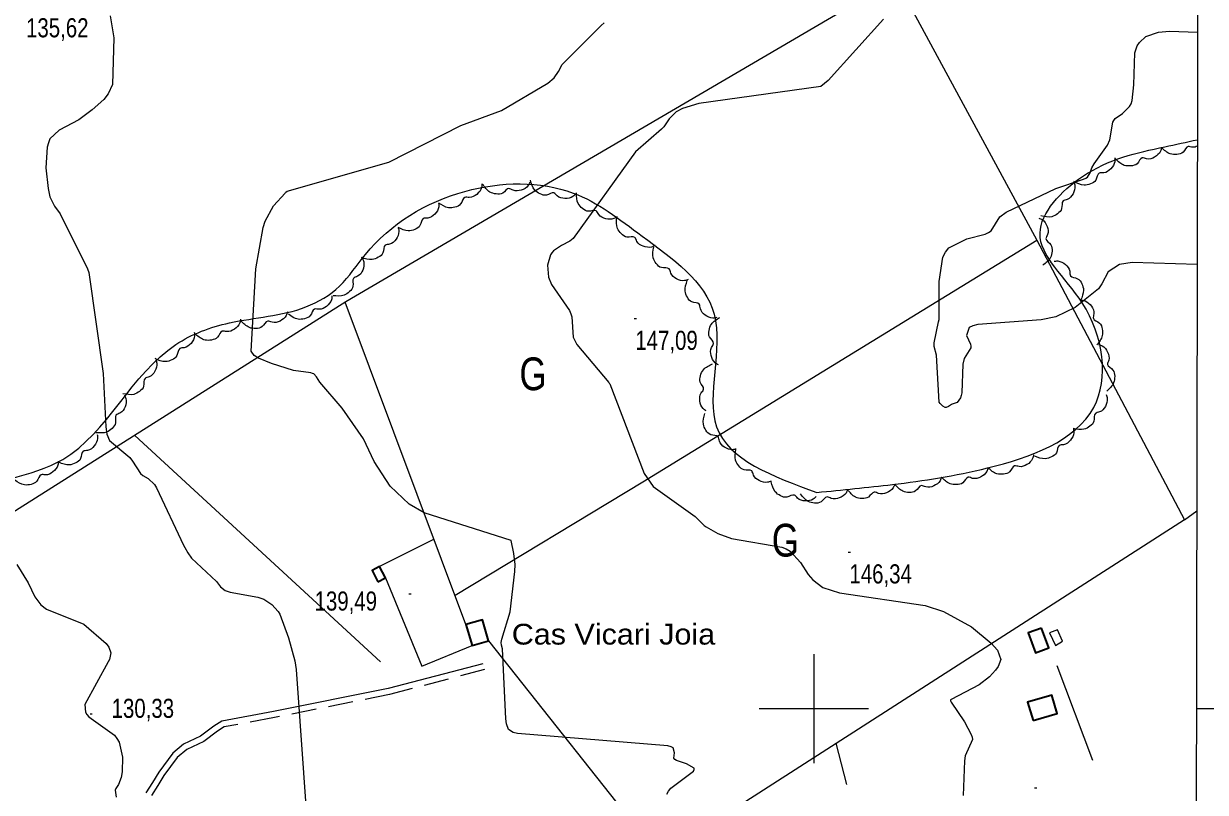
# Model space of a CAD drawing. Extents: x 483843 to 488449, y 4381269 to 4384483.
# Drawn here: x 487138 to 487679, y 4382462 to 4382814 of the extents above; entities that cross this region are included whole.
import ezdxf
from ezdxf.enums import TextEntityAlignment as Align

# ---------------------------------------------------------------- set-up
doc = ezdxf.new("R2010")
doc.units = 0
doc.header["$LTSCALE"] = 3.8
doc.linetypes.add('MEDIUM_DASHED', pattern=[4.5, 3, -1.5])
for name, color, linetype, lineweight in [('1', 7, 'Continuous', 13), ('21', 7, 'Continuous', 25), ('27', 7, 'Continuous', 25), ('38', 7, 'Continuous', 25), ('47', 7, 'Continuous', 35), ('51', 7, 'Continuous', 13), ('7', 7, 'Continuous', 13), ('8', 7, 'Continuous', 25), ('9', 7, 'Continuous', 13)]:
    doc.layers.add(name, color=color, linetype=linetype, lineweight=lineweight)
doc.layers.add('31', color=7, linetype='Continuous')
doc.layers.add('5', color=7, linetype='Continuous')

msp = doc.modelspace()

# ---------------------------------------------------------------- linework, layer by layer
at = {"layer": '1'}
for p, q in [((487500, 4382525), (487500, 4382475)), ((487475, 4382500), (487525, 4382500)), ((487675.25, 4382500), (487745.42, 4382500))]:
    msp.add_line(p, q, dxfattribs=at)
msp.add_lwpolyline([(484100.5, 4384135.8), (487678, 4384129), (487674.1, 4381816.7), (484095.6, 4381823.6)], close=True, dxfattribs=at)
at = {"layer": '21'}
msp.add_lwpolyline([(487607.94, 4382534.67), (487610.61, 4382528.88), (487613.87, 4382530.82), (487611.59, 4382536.1)], close=True, dxfattribs=at)
at = {"layer": '27'}
for points in [[(486286.37, 4382818.73), (486339.99, 4382829.8), (486391.37, 4382851.5), (486440.09, 4382863.84), (486483.65, 4382864.6), (486530.94, 4382876.91), (486556.13, 4382891.91), (486581.09, 4382903.76), (486654.31, 4382924.49), (486662.47, 4382925.04), (486711.17, 4382931.08), (486727.4, 4382937.04), (486766.91, 4382937.87), (486808.31, 4382909.18), (486821.81, 4382880.51), (486820.67, 4382841.64), (486812.49, 4382812.89), (486799.42, 4382770.69), (486791.78, 4382745.03), (486785, 4382714.29), (486784.58, 4382691.25), (486792.33, 4382675.66), (486812.73, 4382668.89), (486834.8, 4382649.92), (486842.09, 4382627.43), (486847.24, 4382607.13), (486841.07, 4382582.93), (486840.3, 4382544.36), (486820.33, 4382480.87), (486817.63, 4382459.06), (486815.97, 4382420.47), (486812.52, 4382387.85), (486799.99, 4382362.84), (486771.04, 4382337.85), (486733.51, 4382314.2), (486712.72, 4382296.59), (486687.38, 4382263.88), (486690.96, 4382229.15), (486713.22, 4382200.82), (486764.33, 4382192.43), (486778.5, 4382149.68), (486779.01, 4382117.89), (486787.15, 4382072.98), (486813.93, 4382065.66), (486857.54, 4382071.08), (486866.35, 4382080.34), (486893.23, 4382096.95), (486915.85, 4382116.25), (486928.06, 4382127.9), (486936.43, 4382157.7), (486928.1, 4382176.05), (486914.22, 4382205.24), (486902.98, 4382218.81), (486885.61, 4382249.79), (486879.29, 4382279.36), (486884.99, 4382315.26), (486888.52, 4382343.76), (486907.35, 4382375.88), (486922.54, 4382388.35), (486945.58, 4382366.33), (486954.28, 4382323.31), (486963.51, 4382283.6), (486982.52, 4382253.24), (487009.26, 4382225.98), (487037.6, 4382230.32), (487058.96, 4382252.37), (487069.68, 4382284.84), (487065.95, 4382338.17), (487054.24, 4382363.72), (487038.01, 4382386.56), (487027.59, 4382400.37), (487012.06, 4382422.24), (486991.9, 4382450.1), (486977.88, 4382471.56), (486976.21, 4382486.9), (486980.43, 4382521.64), (487024.88, 4382562.69), (487055.81, 4382565.06), (487106.74, 4382596.8), (487155.96, 4382614.11), (487207.74, 4382666.72), (487232.21, 4382676.6), (487267.31, 4382683.94), (487282.71, 4382693.48), (487294.56, 4382707.98), (487340.16, 4382736.84), (487389.67, 4382736.07), (487421.36, 4382716.33), (487454.29, 4382680.57), (487455.44, 4382629.06), (487501.37, 4382598.97)], [(487501.37, 4382598.97), (487535.94, 4382602.62), (487579.59, 4382610.21), (487628.21, 4382637.92), (487622.94, 4382685.74), (487603.59, 4382717.74), (487623.08, 4382743.65), (487660.74, 4382757.26), (487675.69, 4382760.48)], [(487659.24, 4382756.89), (487658.74, 4382755.19), (487656.05, 4382752.52), (487652.44, 4382751.73), (487650.42, 4382752.13), (487648.03, 4382749.5), (487645.22, 4382748.49), (487642.2, 4382748.75), (487638.18, 4382751.65)], [(487675.69, 4382757.53), (487673.5, 4382757.04), (487671.48, 4382757.42), (487669.1, 4382754.78), (487666.29, 4382753.76), (487663.28, 4382754.01), (487659.24, 4382756.89)], [(487637.86, 4382752.2), (487637.85, 4382750.43), (487636, 4382747.11), (487632.75, 4382745.36), (487630.7, 4382745.18), (487629.13, 4382742), (487626.71, 4382740.25), (487623.74, 4382739.66), (487619.07, 4382741.34)], [(487347.95, 4382740.3), (487347.74, 4382738.53), (487345.55, 4382735.44), (487342.14, 4382734.04), (487340.08, 4382734.08), (487338.18, 4382731.08), (487335.58, 4382729.6), (487332.57, 4382729.33), (487328.11, 4382731.5)], [(487369.92, 4382741.04), (487369.08, 4382739.47), (487365.9, 4382737.4), (487362.21, 4382737.36), (487360.32, 4382738.15), (487357.44, 4382736.06), (487354.49, 4382735.64), (487351.59, 4382736.5), (487348.23, 4382740.15)], [(487390.94, 4382735.68), (487389.63, 4382734.48), (487385.95, 4382733.58), (487382.45, 4382734.76), (487380.92, 4382736.13), (487377.52, 4382735.11), (487374.59, 4382735.68), (487372.14, 4382737.45), (487370.18, 4382742.01)], [(487619.11, 4382741.15), (487619.58, 4382739.44), (487618.71, 4382735.75), (487616.06, 4382733.17), (487614.14, 4382732.44), (487613.5, 4382728.95), (487611.65, 4382726.6), (487608.95, 4382725.23), (487604.01, 4382725.57)], [(487409.95, 4382725.22), (487408.41, 4382724.35), (487404.62, 4382724.3), (487401.48, 4382726.25), (487400.3, 4382727.93), (487396.76, 4382727.71), (487394.04, 4382728.94), (487392.05, 4382731.23), (487391.18, 4382736.11)], [(487328.1, 4382731.52), (487328.12, 4382729.75), (487326.33, 4382726.4), (487323.11, 4382724.59), (487321.07, 4382724.38), (487319.55, 4382721.16), (487317.16, 4382719.37), (487314.2, 4382718.74), (487309.51, 4382720.33)], [(487427.24, 4382712.05), (487425.61, 4382711.34), (487421.83, 4382711.69), (487418.91, 4382713.95), (487417.92, 4382715.75), (487414.37, 4382715.9), (487411.79, 4382717.41), (487410.06, 4382719.89), (487409.7, 4382724.83)], [(487602.99, 4382724.63), (487604.59, 4382723.87), (487606.81, 4382720.79), (487607.02, 4382717.11), (487606.31, 4382715.18), (487608.53, 4382712.4), (487609.09, 4382709.47), (487608.36, 4382706.53), (487604.87, 4382703.01)], [(487309.61, 4382720.19), (487309.87, 4382718.43), (487308.56, 4382714.87), (487305.63, 4382712.63), (487303.63, 4382712.14), (487302.58, 4382708.74), (487300.46, 4382706.64), (487297.62, 4382705.6), (487292.75, 4382706.52)], [(487442.45, 4382696.47), (487440.75, 4382695.97), (487437.05, 4382696.8), (487434.44, 4382699.41), (487433.68, 4382701.31), (487430.17, 4382701.91), (487427.8, 4382703.73), (487426.39, 4382706.4), (487426.66, 4382711.35)], [(487293.1, 4382706.19), (487293.76, 4382704.54), (487293.29, 4382700.78), (487290.94, 4382697.93), (487289.11, 4382697), (487288.85, 4382693.45), (487287.27, 4382690.92), (487284.74, 4382689.26), (487279.78, 4382689.06)], [(487610, 4382704.84), (487611.77, 4382704.95), (487615.21, 4382703.34), (487617.19, 4382700.22), (487617.51, 4382698.19), (487620.8, 4382696.85), (487622.72, 4382694.56), (487623.51, 4382691.64), (487622.17, 4382686.87)], [(487455.49, 4382679.06), (487453.73, 4382678.81), (487450.19, 4382680.16), (487447.98, 4382683.12), (487447.5, 4382685.12), (487444.12, 4382686.21), (487442.04, 4382688.35), (487441.03, 4382691.2), (487442.01, 4382696.06)], [(487279.23, 4382689), (487279, 4382687.24), (487276.76, 4382684.18), (487273.32, 4382682.84), (487271.27, 4382682.92), (487269.31, 4382679.94), (487266.7, 4382678.51), (487263.68, 4382678.29), (487259.25, 4382680.53)], [(487622.49, 4382687.03), (487624.23, 4382686.68), (487627.13, 4382684.24), (487628.24, 4382680.72), (487628.03, 4382678.67), (487630.86, 4382676.52), (487632.12, 4382673.82), (487632.13, 4382670.79), (487629.6, 4382666.53)], [(487237.34, 4382678.37), (487236.99, 4382676.63), (487234.54, 4382673.73), (487231.02, 4382672.63), (487228.98, 4382672.85), (487226.82, 4382670.02), (487224.11, 4382668.77), (487221.09, 4382668.76), (487216.83, 4382671.3)], [(487258.87, 4382681.63), (487258.27, 4382679.96), (487255.43, 4382677.45), (487251.78, 4382676.87), (487249.79, 4382677.38), (487247.25, 4382674.9), (487244.38, 4382674.05), (487241.39, 4382674.49), (487237.54, 4382677.62)], [(487456.23, 4382657.39), (487454.73, 4382658.34), (487452.89, 4382661.66), (487453.11, 4382665.34), (487454.04, 4382667.17), (487452.16, 4382670.19), (487451.95, 4382673.17), (487453.02, 4382676), (487456.9, 4382679.08)], [(487216.14, 4382672.42), (487216.26, 4382670.65), (487214.65, 4382667.21), (487211.53, 4382665.23), (487209.51, 4382664.91), (487208.16, 4382661.62), (487205.87, 4382659.7), (487202.95, 4382658.91), (487198.18, 4382660.25)], [(487630.42, 4382666.74), (487632.08, 4382666.12), (487634.55, 4382663.24), (487635.07, 4382659.58), (487634.53, 4382657.6), (487636.98, 4382655.02), (487637.79, 4382652.15), (487637.31, 4382649.16), (487634.13, 4382645.36)], [(487198.5, 4382659.86), (487198.99, 4382658.15), (487198.13, 4382654.46), (487195.5, 4382651.87), (487193.59, 4382651.13), (487192.96, 4382647.63), (487191.12, 4382645.27), (487188.44, 4382643.89), (487183.49, 4382644.2)], [(487450.66, 4382636.29), (487449.27, 4382637.39), (487447.78, 4382640.87), (487448.38, 4382644.52), (487449.49, 4382646.25), (487447.93, 4382649.44), (487448.02, 4382652.42), (487449.38, 4382655.13), (487453.56, 4382657.8)], [(487184.17, 4382643.61), (487184.84, 4382641.97), (487184.42, 4382638.2), (487182.1, 4382635.33), (487180.28, 4382634.37), (487180.06, 4382630.83), (487178.5, 4382628.28), (487175.99, 4382626.6), (487171.03, 4382626.34)], [(487633.92, 4382643.79), (487634.39, 4382642.08), (487633.51, 4382638.39), (487630.86, 4382635.82), (487628.94, 4382635.1), (487628.29, 4382631.6), (487626.43, 4382629.26), (487623.73, 4382627.9), (487618.78, 4382628.24)], [(487464.44, 4382618.86), (487462.7, 4382618.52), (487459.09, 4382619.68), (487456.73, 4382622.52), (487456.15, 4382624.49), (487452.71, 4382625.41), (487450.53, 4382627.44), (487449.37, 4382630.23), (487450.09, 4382635.14)], [(487171.68, 4382625.51), (487171.85, 4382623.75), (487170.35, 4382620.26), (487167.3, 4382618.18), (487165.28, 4382617.8), (487164.05, 4382614.46), (487161.82, 4382612.48), (487158.93, 4382611.59), (487154.11, 4382612.78)], [(487618.92, 4382628.09), (487619.06, 4382626.32), (487617.5, 4382622.86), (487614.41, 4382620.83), (487612.39, 4382620.48), (487611.1, 4382617.17), (487608.84, 4382615.22), (487605.93, 4382614.38), (487601.14, 4382615.65)], [(487480.41, 4382604.18), (487478.72, 4382603.64), (487475, 4382604.38), (487472.33, 4382606.93), (487471.52, 4382608.82), (487468.01, 4382609.34), (487465.6, 4382611.1), (487464.13, 4382613.74), (487464.28, 4382618.7)], [(487600.63, 4382616.2), (487600.19, 4382614.48), (487597.58, 4382611.72), (487594, 4382610.82), (487591.97, 4382611.15), (487589.67, 4382608.44), (487586.89, 4382607.34), (487583.87, 4382607.5), (487579.76, 4382610.27)], [(487153.87, 4382613.21), (487153.65, 4382611.45), (487151.42, 4382608.38), (487147.99, 4382607.02), (487145.94, 4382607.08), (487144, 4382604.1), (487141.39, 4382602.65), (487138.37, 4382602.42), (487133.94, 4382604.63)], [(487579.76, 4382610.24), (487579.18, 4382608.57), (487576.36, 4382606.03), (487572.72, 4382605.42), (487570.72, 4382605.92), (487568.2, 4382603.41), (487565.35, 4382602.54), (487562.35, 4382602.94), (487558.48, 4382606.04)], [(487501.06, 4382597.1), (487499.73, 4382595.93), (487496.03, 4382595.1), (487492.56, 4382596.35), (487491.06, 4382597.76), (487487.63, 4382596.81), (487484.72, 4382597.45), (487482.3, 4382599.27), (487480.44, 4382603.86)], [(487537.03, 4382602.75), (487536.31, 4382601.12), (487533.3, 4382598.82), (487529.62, 4382598.5), (487527.67, 4382599.15), (487524.96, 4382596.85), (487522.04, 4382596.21), (487519.09, 4382596.85), (487515.47, 4382600.25)], [(487558.48, 4382606), (487557.82, 4382604.35), (487554.88, 4382601.95), (487551.22, 4382601.51), (487549.25, 4382602.1), (487546.61, 4382599.71), (487543.72, 4382598.97), (487540.75, 4382599.52), (487537.02, 4382602.79)], [(487515.47, 4382600.31), (487514.71, 4382598.7), (487511.65, 4382596.46), (487507.97, 4382596.22), (487506.03, 4382596.91), (487503.27, 4382594.67), (487500.34, 4382594.09), (487497.4, 4382594.8), (487493.86, 4382598.27)]]:
    msp.add_spline(points, degree=3, dxfattribs=at)
at = {"layer": '38'}
msp.add_lwpolyline([(487348.35, 4382520.55), (487304.94, 4382509.14), (487252.43, 4382498.67), (487228.74, 4382494.27), (487225.12, 4382491.95), (487219.06, 4382487.32), (487211.19, 4382483.71), (487206.32, 4382479.55), (487199.9, 4382470.94), (487197.08, 4382466.23), (487193.95, 4382461.44)], dxfattribs=at)
at = {"layer": '38', "linetype": 'MEDIUM_DASHED'}
msp.add_lwpolyline([(487349.06, 4382517.84), (487305.57, 4382506.41), (487252.96, 4382495.92), (487229.79, 4382491.61), (487226.73, 4382489.65), (487220.51, 4382484.9), (487212.71, 4382481.32), (487208.38, 4382477.62), (487202.23, 4382469.38), (487199.46, 4382464.74), (487196.51, 4382460.23)], dxfattribs=at)
at = {"layer": '47'}
for points in [[(487300.31, 4382558.1), (487303.7, 4382559.82), (487301.07, 4382565.01), (487297.68, 4382563.29)], [(487343.45, 4382528.85), (487350.98, 4382531.06), (487348.15, 4382540.72), (487340.62, 4382538.51)], [(487604.29, 4382536.84), (487598.19, 4382534.63), (487601.45, 4382525.61), (487607.55, 4382527.82)], [(487600.38, 4382494.54), (487611.46, 4382497.8), (487608.99, 4382506.19), (487597.91, 4382502.93)]]:
    msp.add_lwpolyline(points, close=True, dxfattribs=at)
at = {"layer": '51'}
for p, q in [((487340.62, 4382538.51), (487285.34, 4382686.09)), ((487188.86, 4382625.12), (487301.53, 4382521.44)), ((487669.71, 4382586.44), (487675.41, 4382590.54)), ((487325.99, 4382577.59), (487300.13, 4382564.54)), ((487611.25, 4382519.74), (487627.61, 4382476.43)), ((487515.11, 4382465.23), (487510.25, 4382484.11))]:
    msp.add_line(p, q, dxfattribs=at)
for points in [[(487537.56, 4382833.81), (487285.63, 4382686.27), (486981.61, 4382494.14), (487135.5, 4382250.96)], [(487537.56, 4382833.81), (487602.08, 4382714.56), (487669.71, 4382586.44), (487435.47, 4382436.11), (487444.74, 4382412.08), (487333, 4382339.77), (487364.19, 4382236.17), (487545.79, 4382353.89)], [(487602.19, 4382714.36), (487421.69, 4382603.68), (487335.68, 4382551.72)], [(487303.7, 4382559.82), (487320.4, 4382519.36), (487343.45, 4382528.85)], [(487350.98, 4382531.06), (487428.4, 4382433.34), (487324.94, 4382366.38), (487148.84, 4382251.47)]]:
    msp.add_lwpolyline(points, dxfattribs=at)
at = {"layer": '7'}
for p, q in [((487417.68, 4382678.61), (487418.68, 4382678.61)), ((487515.76, 4382571.68), (487516.76, 4382571.68)), ((487314.48, 4382552.48), (487315.48, 4382552.48)), ((487168.39, 4382497.6), (487169.39, 4382497.6)), ((487601.12, 4382463.66), (487602.12, 4382463.66))]:
    msp.add_line(p, q, dxfattribs=at)
at = {"layer": '8'}
msp.add_lwpolyline([(487675.6, 4382703.42), (487645.73, 4382704.29), (487639.97, 4382703.29), (487634.73, 4382699.94), (487631.92, 4382694.45), (487630.32, 4382692.28), (487619.74, 4382683.61), (487610.87, 4382679.44), (487604.14, 4382677.98), (487575.15, 4382675.85), (487572.81, 4382675.27), (487571.07, 4382674.55), (487569.91, 4382670.87), (487571.75, 4382666.91), (487571.9, 4382666.02), (487571.91, 4382665.22), (487568.88, 4382660.29), (487568.3, 4382657.68), (487567.73, 4382644.59), (487567.51, 4382643.31), (487567.22, 4382642.24), (487565.64, 4382640.21), (487563.38, 4382639.37), (487562.97, 4382639.17), (487561.71, 4382638.38), (487560.65, 4382637.9), (487560.37, 4382637.89), (487560.08, 4382637.93), (487559.08, 4382638.53), (487557.86, 4382639.77), (487557.42, 4382640.34), (487556.19, 4382661.9), (487555.02, 4382665.87), (487555.08, 4382667.47), (487557.01, 4382677.03), (487557.39, 4382678.13), (487557.32, 4382695.5), (487559.11, 4382706.68), (487560.34, 4382708.97), (487561.89, 4382710.93), (487570.12, 4382715.11), (487578.4, 4382717.28), (487579.98, 4382717.96), (487581.24, 4382718.69), (487585.2, 4382725.12), (487588.08, 4382727.36), (487610.9, 4382738.1), (487623.54, 4382742.37), (487624.55, 4382742.89), (487625.35, 4382743.4), (487626.61, 4382745.27), (487627.33, 4382747.68), (487628.37, 4382749.46), (487634.48, 4382757.98), (487635.52, 4382760.41), (487636.93, 4382768.45), (487637.43, 4382769.33), (487638.05, 4382770.14), (487641.35, 4382772.48), (487644.65, 4382775.63), (487645.28, 4382776.95), (487645.77, 4382778.47), (487646.5, 4382785.58), (487647.02, 4382800.33), (487648.11, 4382803.4), (487649.22, 4382805.01), (487652.13, 4382807.75), (487657.85, 4382809.67), (487662.92, 4382810.14), (487675.77, 4382809.76)], dxfattribs=at)
at = {"layer": '9'}
for points in [[(487177.58, 4382817.16), (487179.35, 4382807.14), (487178.61, 4382785.78), (487176.69, 4382781.43), (487174.7, 4382778.9), (487169.42, 4382774.09), (487163.23, 4382769.66), (487154.32, 4382764.85), (487150.05, 4382760.83), (487149.29, 4382759.1), (487148.71, 4382757.1), (487148.15, 4382747.68), (487149.15, 4382738.19), (487150.02, 4382734.37), (487152.18, 4382730.06), (487154.76, 4382726.62), (487167.23, 4382701.29), (487167.81, 4382699.7), (487174.45, 4382653.39), (487175.6, 4382628.96), (487176.07, 4382625.72), (487177.3, 4382622.8), (487186.56, 4382614.9), (487187.92, 4382613.27), (487191.54, 4382607.72), (487192.65, 4382606.66), (487194.95, 4382605.42), (487197.89, 4382602.57), (487198.86, 4382601.06), (487211.18, 4382574.76), (487211.86, 4382573.77), (487213.16, 4382571.27), (487214.88, 4382568.87), (487226.4, 4382558.19), (487228.1, 4382555.82), (487230.28, 4382554.08), (487232.59, 4382553.31), (487245.21, 4382551.06), (487248.02, 4382550.08), (487251.66, 4382547.73), (487254.65, 4382544.43), (487255.27, 4382543.27), (487259.37, 4382532.44), (487262.14, 4382521.84), (487262.79, 4382517.89), (487267.87, 4382446.97)], [(487244.38, 4382701.34), (487247.69, 4382720.31), (487248.59, 4382723.23), (487252.38, 4382730.27), (487257.79, 4382736.04), (487257.94, 4382736.32), (487258.12, 4382736.51), (487258.63, 4382736.88), (487305.24, 4382750.26), (487338.32, 4382766.92), (487356.86, 4382773.93), (487378.12, 4382786.44), (487381.06, 4382788.81), (487383.06, 4382791.72), (487384.62, 4382794.95), (487402.56, 4382812.83), (487403.96, 4382813.98)], [(487531.89, 4382815.73), (487506.5, 4382787.54), (487503.2, 4382784.9), (487447.22, 4382777.12), (487439.8, 4382774.76), (487436.87, 4382773.21), (487433.7, 4382769.99), (487431.19, 4382766.36), (487430.25, 4382765.32)], [(487430.25, 4382765.32), (487418.28, 4382754.96), (487389.73, 4382715.29), (487389.01, 4382714.62), (487388.19, 4382713.99), (487384.38, 4382712.06), (487380.67, 4382709.66), (487379.91, 4382708.73), (487379.27, 4382707.7), (487377.91, 4382703.04), (487378.47, 4382697.48), (487379.78, 4382694.24), (487388, 4382682.26), (487388.67, 4382680.79), (487389.16, 4382679.39), (487389.78, 4382670.08), (487390.49, 4382668.49), (487391.44, 4382666.78), (487406.11, 4382649.3), (487406.22, 4382649.04), (487406.31, 4382648.9), (487406.52, 4382648.67), (487422.19, 4382607.7), (487426.39, 4382601.77), (487445.57, 4382587.97), (487449.75, 4382583.83), (487450.59, 4382583.23), (487456, 4382580.12), (487462.28, 4382577.85), (487485.33, 4382573.99), (487487.35, 4382573.11), (487489.15, 4382572.06), (487493.79, 4382566.9), (487497.32, 4382561.36), (487499.56, 4382558.89), (487504.15, 4382555.51), (487511.72, 4382553.04), (487551.04, 4382547.21), (487559.31, 4382544.45), (487572.13, 4382537.37), (487581.18, 4382529.96), (487584.12, 4382526.73), (487585.69, 4382522.47), (487584.37, 4382519.28), (487583.23, 4382517.55), (487580.44, 4382514.52), (487575.66, 4382510.87), (487562.81, 4382504.15), (487562.63, 4382503.94), (487562.56, 4382503.85), (487562.52, 4382503.71), (487562.57, 4382503.52), (487562.84, 4382502.94), (487568.98, 4382493.88), (487572.12, 4382488.18), (487572.49, 4382486.93), (487572.65, 4382485.82), (487569.32, 4382478.32), (487568.95, 4382476.06), (487568.42, 4382460.24)], [(487432.61, 4382460.83), (487433.39, 4382462.2), (487434.41, 4382463.51), (487444.82, 4382471.33), (487445.18, 4382472.11), (487445.14, 4382472.8), (487441.65, 4382474.64), (487437.07, 4382476.23), (487436.36, 4382476.76), (487435.89, 4382477.34), (487436.17, 4382479.8), (487435.57, 4382482.05), (487434.55, 4382482.5), (487433.15, 4382482.88), (487364.22, 4382488.58), (487362.27, 4382489.05), (487360.16, 4382490.43), (487359.17, 4382493.06), (487358.81, 4382495.29), (487357.38, 4382527.34), (487356.85, 4382529.01), (487356.69, 4382530.33), (487357, 4382531.85), (487360.79, 4382544.24), (487363.06, 4382562.72), (487363.11, 4382566.03), (487362.61, 4382571.06), (487361.33, 4382576.96), (487321.51, 4382589.67), (487314.64, 4382593.59), (487305.94, 4382601.84), (487298.63, 4382613.09), (487293.69, 4382623.55), (487283.89, 4382637.63), (487273.66, 4382649.51), (487272.18, 4382651.87), (487270.87, 4382653.24), (487270.27, 4382653.51), (487269.58, 4382653.74), (487261.58, 4382654.88), (487251.56, 4382657.95), (487245.55, 4382660.5), (487243.51, 4382661.73), (487242.19, 4382663.63), (487244.38, 4382701.34)], [(487134.83, 4382566), (487140, 4382557.55), (487143.03, 4382551.2), (487145.78, 4382547.45), (487148.38, 4382545.57), (487165.56, 4382538.61), (487175.73, 4382529.85), (487177.02, 4382528.16), (487177.97, 4382525.61), (487177.25, 4382522.55), (487176.77, 4382521.41), (487166.08, 4382501.83), (487166.24, 4382498.3), (487166.92, 4382497.3), (487167.86, 4382496.28), (487179.58, 4382487.86), (487180.74, 4382486.31), (487181.69, 4382484.65), (487183.28, 4382477.7), (487183.08, 4382471.1), (487182.67, 4382468.4), (487181.37, 4382465.25), (487180.16, 4382463.45), (487179.99, 4382463.04), (487179.89, 4382462.66), (487180.4, 4382459.5)]]:
    msp.add_lwpolyline(points, dxfattribs=at)

# ---------------------------------------------------------------- texts
at = {"layer": '31', "width": 0.8}
for p in [(487371.34, 4382645.8), (487486.94, 4382569.61)]:
    msp.add_text('G', height=15, dxfattribs=at).set_placement(p, align=Align.CENTER)
at = {"layer": '5', "width": 1.1}
msp.add_text('Cas Vicari Joia', height=9.5, dxfattribs=at).set_placement((487361.58, 4382529.32))
at = {"layer": '7', "width": 0.8}
for s, p in [('135,62', (487139.07, 4382807.37)), ('147,09', (487418.18, 4382664.24)), ('146,34', (487516.26, 4382557.31)), ('139,49', (487271.25, 4382544.88)), ('130,33', (487178.27, 4382495.75))]:
    msp.add_text(s, height=8.75, dxfattribs=at).set_placement(p)

doc.saveas('drawing.dxf')
